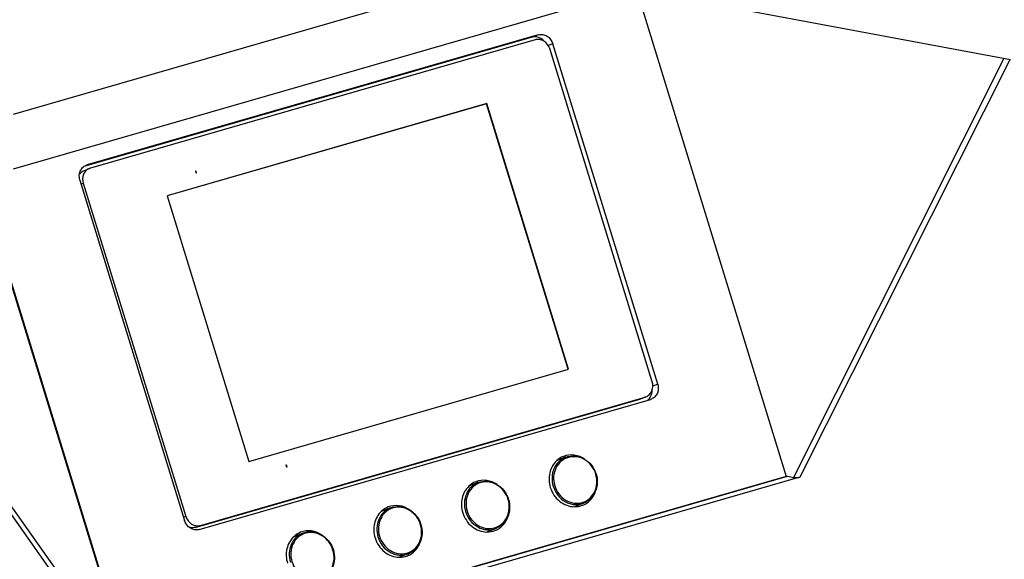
# Model space of a CAD drawing. Header units: millimetres. Extents: x 0 to 420, y 0 to 297.
# Tile 323 of 502: x 356 to 372, y 139 to 147. Entities that reach past the tile are written whole.
import ezdxf

# ---------------------------------------------------------------- set-up
doc = ezdxf.new("R2010")
doc.units = ezdxf.units.MM
doc.header["$LTSCALE"] = 23.1
doc.layers.get('0').update_dxf_attribs({"linetype": 'CONTINUOUS'})
doc.layers.add('02___PRT_ALL_AXES', color=7, linetype='CONTINUOUS')
doc.layers.add('06___PRT_ALL_SURFS', color=7, linetype='CONTINUOUS')

msp = doc.modelspace()

# ---------------------------------------------------------------- linework, layer by layer
at = {"color": 7, "linetype": 'CONTINUOUS'}
for p, q in [((365.66, 148.696), (355.945, 145.892)), ((365.66, 147.83), (355.945, 145.026)), ((365.808, 147.85), (368.174, 140.161)), ((371.719, 146.755), (365.915, 147.84)), ((364.153, 147.113), (357.064, 145.067)), ((364.25, 147.151), (357.114, 145.091)), ((364.199, 147.073), (357.167, 145.043)), ((364.25, 147.151), (364.153, 147.113)), ((364.482, 147.01), (364.409, 146.982)), ((366.054, 141.659), (364.431, 146.932)), ((366.14, 141.623), (364.482, 147.01)), ((371.617, 146.774), (368.287, 140.147)), ((371.709, 146.757), (368.39, 140.153)), ((363.436, 146.062), (358.378, 144.602)), ((363.432, 146.06), (358.378, 144.601)), ((363.436, 146.062), (363.432, 146.06)), ((364.725, 141.858), (363.432, 146.06)), ((364.729, 141.859), (363.436, 146.062)), ((357.072, 145.006), (357.153, 145.038)), ((357.1, 145.087), (357.114, 145.091)), ((357.167, 145.043), (357.153, 145.038)), ((357, 144.85), (358.657, 139.463)), ((358.837, 144.994), (358.829, 144.992)), ((358.829, 144.992), (358.837, 144.963)), ((358.846, 144.966), (358.837, 144.994)), ((358.837, 144.963), (358.846, 144.966)), ((357.019, 144.788), (357.053, 144.802)), ((357.053, 144.802), (358.675, 139.529)), ((358.378, 144.602), (359.671, 140.399)), ((355.582, 144.272), (357.767, 137.172)), ((355.588, 144.289), (357.781, 137.161)), ((359.671, 140.399), (364.729, 141.859)), ((357.685, 137.062), (354.406, 141.694)), ((357.746, 137.105), (354.481, 141.716)), ((366.14, 141.623), (366.063, 141.593)), ((358.907, 139.388), (365.939, 141.418)), ((365.939, 141.418), (365.858, 141.387)), ((365.873, 141.391), (365.954, 141.423)), ((365.939, 141.418), (365.953, 141.423)), ((358.826, 139.357), (365.858, 141.387)), ((358.889, 139.322), (366.025, 141.382)), ((365.873, 141.391), (365.858, 141.387)), ((366.039, 141.387), (366.025, 141.382)), ((360.268, 140.343), (360.26, 140.34)), ((360.26, 140.34), (360.269, 140.312)), ((360.277, 140.314), (360.268, 140.343)), ((360.269, 140.312), (360.277, 140.314)), ((365.16, 140.198), (365.16, 140.198)), ((365.16, 140.198), (365.16, 140.198)), ((368.171, 140.17), (368.287, 140.147)), ((368.39, 140.153), (357.685, 137.062)), ((357.761, 137.154), (368.194, 140.165)), ((368.174, 140.161), (357.781, 137.161)), ((368.174, 140.159), (368.174, 140.161)), ((363.774, 139.798), (363.774, 139.798)), ((363.774, 139.798), (363.774, 139.798)), ((358.675, 139.529), (358.641, 139.516)), ((362.389, 139.398), (362.388, 139.398)), ((362.389, 139.398), (362.388, 139.398)), ((358.826, 139.357), (358.907, 139.388)), ((361.003, 138.998), (361.003, 138.998)), ((361.003, 138.998), (361.003, 138.998))]:
    msp.add_line(p, q, dxfattribs=at)
msp.add_ellipse((368.34, 140.196), major_axis=(0.112, 0.008), ratio=0.458569, start_param=-2.105265, end_param=-1.143486, dxfattribs=at)
for points, knots in [([(364.342, 147.05), (364.319, 147.077), (364.26, 147.12), (364.185, 147.123), (364.153, 147.113)], [0, 0, 0, 0, 0.51368, 1, 1, 1, 1]), ([(364.431, 146.932), (364.417, 146.98), (364.366, 147.047), (364.272, 147.082), (364.222, 147.079), (364.199, 147.073)], [0, 0, 0, 0, 0.512556, 0.760455, 1, 1, 1, 1]), ([(364.25, 147.151), (364.273, 147.158), (364.323, 147.161), (364.417, 147.126), (364.467, 147.059), (364.482, 147.01)], [0, 0, 0, 0, 0.239523, 0.487444, 1, 1, 1, 1]), ([(357, 144.85), (356.986, 144.896), (356.988, 144.974), (357.04, 145.053), (357.079, 145.078), (357.1, 145.087)], [0, 0, 0, 0, 0.512685, 0.759699, 1, 1, 1, 1]), ([(356.991, 144.938), (356.996, 144.945), (357.017, 144.974), (357.048, 144.996), (357.072, 145.006)], [0, 0, 0, 0, 0.255513, 1, 1, 1, 1]), ([(357.153, 145.038), (357.132, 145.03), (357.093, 145.004), (357.041, 144.925), (357.039, 144.847), (357.053, 144.802)], [0, 0, 0, 0, 0.240363, 0.487346, 1, 1, 1, 1]), ([(365.953, 141.423), (365.974, 141.431), (366.013, 141.457), (366.066, 141.536), (366.068, 141.614), (366.054, 141.659)], [0, 0, 0, 0, 0.240363, 0.487346, 1, 1, 1, 1]), ([(366.14, 141.623), (366.154, 141.578), (366.152, 141.5), (366.099, 141.421), (366.06, 141.395), (366.039, 141.387)], [0, 0, 0, 0, 0.512685, 0.759699, 1, 1, 1, 1]), ([(366.009, 141.397), (366.016, 141.406), (366.042, 141.444), (366.053, 141.493), (366.052, 141.528)], [0, 0, 0, 0, 0.245075, 1, 1, 1, 1]), ([(364.682, 140.465), (364.728, 140.483), (364.805, 140.494), (364.903, 140.475), (364.998, 140.434), (365.1, 140.346), (365.15, 140.25), (365.166, 140.199)], [0, 0, 0, 0, 0.238999, 0.361423, 0.485998, 0.740365, 1, 1, 1, 1]), ([(364.682, 140.465), (364.642, 140.45), (364.566, 140.4), (364.49, 140.285), (364.46, 140.147), (364.472, 140.052), (364.486, 140.007)], [0, 0, 0, 0, 0.238457, 0.483548, 0.738115, 1, 1, 1, 1]), ([(365.16, 140.198), (365.146, 140.245), (365.101, 140.332), (364.995, 140.431), (364.863, 140.481), (364.725, 140.474), (364.604, 140.409), (364.52, 140.297), (364.485, 140.158), (364.497, 140.061), (364.511, 140.015)], [0, 0, 0, 0, 0.131301, 0.259864, 0.383556, 0.50303, 0.621573, 0.743081, 0.869545, 1, 1, 1, 1]), ([(364.511, 140.015), (364.525, 139.968), (364.569, 139.881), (364.676, 139.782), (364.808, 139.732), (364.946, 139.739), (365.066, 139.804), (365.15, 139.916), (365.185, 140.055), (365.174, 140.151), (365.16, 140.198)], [0, 0, 0, 0, 0.131304, 0.259872, 0.38357, 0.503051, 0.621594, 0.743096, 0.86955, 1, 1, 1, 1]), ([(365.166, 140.199), (365.179, 140.154), (365.192, 140.059), (365.161, 139.921), (365.084, 139.805), (365.008, 139.755), (364.967, 139.739)], [0, 0, 0, 0, 0.260032, 0.513807, 0.759631, 1, 1, 1, 1]), ([(363.296, 140.065), (363.256, 140.049), (363.18, 140), (363.105, 139.885), (363.074, 139.747), (363.087, 139.652), (363.101, 139.607)], [0, 0, 0, 0, 0.238455, 0.483548, 0.738116, 1, 1, 1, 1]), ([(363.774, 139.798), (363.76, 139.845), (363.716, 139.933), (363.609, 140.031), (363.477, 140.081), (363.339, 140.074), (363.218, 140.009), (363.134, 139.897), (363.1, 139.758), (363.111, 139.661), (363.125, 139.615)], [0, 0, 0, 0, 0.131301, 0.259861, 0.383549, 0.503021, 0.621565, 0.743076, 0.869544, 1, 1, 1, 1]), ([(363.296, 140.065), (363.342, 140.083), (363.419, 140.094), (363.517, 140.075), (363.613, 140.034), (363.715, 139.946), (363.765, 139.85), (363.78, 139.799)], [0, 0, 0, 0, 0.239, 0.361423, 0.485997, 0.740363, 1, 1, 1, 1]), ([(364.486, 140.007), (364.502, 139.956), (364.552, 139.859), (364.653, 139.771), (364.748, 139.73), (364.846, 139.711), (364.922, 139.722), (364.967, 139.739)], [0, 0, 0, 0, 0.261431, 0.516743, 0.641201, 0.763067, 1, 1, 1, 1]), ([(363.125, 139.615), (363.139, 139.568), (363.184, 139.481), (363.29, 139.382), (363.422, 139.332), (363.56, 139.339), (363.681, 139.404), (363.765, 139.516), (363.8, 139.655), (363.788, 139.751), (363.774, 139.798)], [0, 0, 0, 0, 0.131303, 0.259868, 0.383563, 0.503042, 0.621586, 0.743091, 0.869548, 1, 1, 1, 1]), ([(363.78, 139.799), (363.794, 139.754), (363.806, 139.659), (363.776, 139.521), (363.699, 139.406), (363.622, 139.355), (363.581, 139.339)], [0, 0, 0, 0, 0.26003, 0.513807, 0.759633, 1, 1, 1, 1]), ([(361.911, 139.665), (361.87, 139.649), (361.795, 139.6), (361.719, 139.485), (361.689, 139.347), (361.701, 139.252), (361.715, 139.207)], [0, 0, 0, 0, 0.238453, 0.483547, 0.738118, 1, 1, 1, 1]), ([(362.388, 139.398), (362.374, 139.445), (362.33, 139.533), (362.223, 139.631), (362.091, 139.681), (361.953, 139.674), (361.833, 139.609), (361.749, 139.497), (361.714, 139.358), (361.726, 139.261), (361.74, 139.215)], [0, 0, 0, 0, 0.1313, 0.259857, 0.383542, 0.503012, 0.621557, 0.743071, 0.869542, 1, 1, 1, 1]), ([(361.911, 139.665), (361.956, 139.683), (362.033, 139.694), (362.132, 139.675), (362.227, 139.634), (362.329, 139.546), (362.379, 139.45), (362.394, 139.399)], [0, 0, 0, 0, 0.239001, 0.361423, 0.485996, 0.74036, 1, 1, 1, 1]), ([(363.101, 139.607), (363.116, 139.556), (363.166, 139.459), (363.268, 139.371), (363.363, 139.33), (363.46, 139.311), (363.536, 139.322), (363.581, 139.339)], [0, 0, 0, 0, 0.261434, 0.516744, 0.641201, 0.763066, 1, 1, 1, 1]), ([(358.889, 139.322), (358.866, 139.316), (358.817, 139.313), (358.722, 139.348), (358.672, 139.415), (358.657, 139.463)], [0, 0, 0, 0, 0.239523, 0.487444, 1, 1, 1, 1]), ([(358.675, 139.529), (358.69, 139.481), (358.74, 139.414), (358.835, 139.379), (358.884, 139.382), (358.907, 139.388)], [0, 0, 0, 0, 0.512556, 0.760455, 1, 1, 1, 1]), ([(361.74, 139.215), (361.754, 139.168), (361.798, 139.08), (361.905, 138.982), (362.037, 138.932), (362.174, 138.939), (362.295, 139.004), (362.379, 139.116), (362.414, 139.255), (362.403, 139.352), (362.389, 139.398)], [0, 0, 0, 0, 0.131303, 0.259865, 0.383557, 0.503033, 0.621578, 0.743085, 0.869546, 1, 1, 1, 1]), ([(362.394, 139.399), (362.408, 139.354), (362.42, 139.259), (362.39, 139.121), (362.313, 139.006), (362.237, 138.955), (362.196, 138.939)], [0, 0, 0, 0, 0.260029, 0.513807, 0.759635, 1, 1, 1, 1]), ([(358.826, 139.357), (358.802, 139.35), (358.767, 139.348), (358.735, 139.356), (358.727, 139.359)], [0, 0, 0, 0, 0.744518, 1, 1, 1, 1]), ([(360.525, 139.265), (360.485, 139.249), (360.409, 139.2), (360.333, 139.085), (360.303, 138.947), (360.316, 138.852), (360.329, 138.807)], [0, 0, 0, 0, 0.238451, 0.483547, 0.738119, 1, 1, 1, 1]), ([(361.003, 138.998), (360.989, 139.045), (360.944, 139.133), (360.838, 139.231), (360.706, 139.281), (360.568, 139.274), (360.447, 139.209), (360.363, 139.097), (360.328, 138.958), (360.34, 138.861), (360.354, 138.815)], [0, 0, 0, 0, 0.131299, 0.259854, 0.383535, 0.503003, 0.621549, 0.743066, 0.86954, 1, 1, 1, 1]), ([(360.525, 139.265), (360.571, 139.283), (360.647, 139.294), (360.746, 139.275), (360.841, 139.234), (360.943, 139.147), (360.993, 139.05), (361.009, 138.999)], [0, 0, 0, 0, 0.239003, 0.361423, 0.485995, 0.740358, 1, 1, 1, 1]), ([(361.715, 139.207), (361.73, 139.155), (361.78, 139.059), (361.882, 138.971), (361.977, 138.93), (362.075, 138.911), (362.151, 138.922), (362.196, 138.939)], [0, 0, 0, 0, 0.261437, 0.516745, 0.6412, 0.763065, 1, 1, 1, 1]), ([(360.354, 138.815), (360.368, 138.768), (360.413, 138.68), (360.519, 138.582), (360.651, 138.532), (360.789, 138.539), (360.91, 138.604), (360.994, 138.716), (361.029, 138.855), (361.017, 138.952), (361.003, 138.998)], [0, 0, 0, 0, 0.131302, 0.259861, 0.38355, 0.503024, 0.621569, 0.74308, 0.869545, 1, 1, 1, 1]), ([(361.009, 138.999), (361.022, 138.954), (361.035, 138.859), (361.004, 138.721), (360.928, 138.606), (360.851, 138.555), (360.81, 138.539)], [0, 0, 0, 0, 0.260028, 0.513808, 0.759637, 1, 1, 1, 1])]:
    msp.add_open_spline(points, degree=3, knots=knots, dxfattribs=at)
msp.add_open_spline([(365.978, 141.369), (365.99, 141.377), (366, 141.386), (366.009, 141.397)], degree=3, dxfattribs=at)
at = {"layer": '02___PRT_ALL_AXES', "color": 7, "linetype": 'CONTINUOUS'}
for centre, radius, start, end in [((364.571, 140.074), 0.349, 89.5241, 92.732), ((363.185, 139.674), 0.349, 89.5241, 92.732), ((361.8, 139.274), 0.349, 89.524, 92.732), ((364.62, 139.95), 0.348, 310.0227, 313.397), ((363.234, 139.55), 0.348, 310.0227, 313.397), ((360.414, 138.874), 0.349, 89.524, 92.732), ((361.848, 139.15), 0.348, 310.0227, 313.397)]:
    msp.add_arc(centre, radius, start, end, dxfattribs=at)
for points, knots in [([(364.989, 140.433), (364.939, 140.467), (364.826, 140.514), (364.702, 140.5), (364.648, 140.479)], [0, 0, 0, 0, 0.509942, 1, 1, 1, 1]), ([(364.539, 140.409), (364.486, 140.359), (364.409, 140.219), (364.418, 140.062), (364.441, 139.989)], [0, 0, 0, 0, 0.486736, 1, 1, 1, 1]), ([(363.603, 140.033), (363.554, 140.067), (363.44, 140.114), (363.317, 140.1), (363.263, 140.079)], [0, 0, 0, 0, 0.50994, 1, 1, 1, 1]), ([(363.153, 140.009), (363.1, 139.959), (363.024, 139.819), (363.032, 139.662), (363.055, 139.589)], [0, 0, 0, 0, 0.486736, 1, 1, 1, 1]), ([(364.441, 139.989), (364.467, 139.904), (364.545, 139.786), (364.697, 139.7), (364.782, 139.683), (364.824, 139.683)], [0, 0, 0, 0, 0.510456, 0.759313, 1, 1, 1, 1]), ([(364.952, 139.706), (365.005, 139.727), (365.105, 139.8), (365.156, 139.911), (365.169, 139.97)], [0, 0, 0, 0, 0.490136, 1, 1, 1, 1]), ([(362.217, 139.633), (362.168, 139.667), (362.054, 139.714), (361.931, 139.7), (361.877, 139.679)], [0, 0, 0, 0, 0.509939, 1, 1, 1, 1]), ([(361.767, 139.609), (361.715, 139.559), (361.638, 139.419), (361.647, 139.262), (361.669, 139.189)], [0, 0, 0, 0, 0.486736, 1, 1, 1, 1]), ([(363.055, 139.589), (363.081, 139.504), (363.159, 139.386), (363.312, 139.3), (363.397, 139.283), (363.438, 139.283)], [0, 0, 0, 0, 0.510456, 0.759313, 1, 1, 1, 1]), ([(363.566, 139.306), (363.62, 139.327), (363.719, 139.4), (363.771, 139.511), (363.784, 139.57)], [0, 0, 0, 0, 0.490134, 1, 1, 1, 1]), ([(360.832, 139.233), (360.782, 139.267), (360.669, 139.314), (360.545, 139.3), (360.492, 139.279)], [0, 0, 0, 0, 0.509937, 1, 1, 1, 1]), ([(360.382, 139.209), (360.329, 139.159), (360.252, 139.019), (360.261, 138.862), (360.284, 138.789)], [0, 0, 0, 0, 0.486736, 1, 1, 1, 1]), ([(361.669, 139.189), (361.695, 139.104), (361.774, 138.986), (361.926, 138.9), (362.011, 138.883), (362.053, 138.883)], [0, 0, 0, 0, 0.510456, 0.759313, 1, 1, 1, 1]), ([(362.18, 138.906), (362.234, 138.927), (362.333, 139), (362.385, 139.111), (362.398, 139.17)], [0, 0, 0, 0, 0.490133, 1, 1, 1, 1])]:
    msp.add_open_spline(points, degree=3, knots=knots, dxfattribs=at)
for points in [[(364.648, 140.479), (364.608, 140.463), (364.57, 140.439), (364.539, 140.409)], [(363.263, 140.079), (363.222, 140.063), (363.185, 140.039), (363.153, 140.009)], [(364.824, 139.683), (364.867, 139.683), (364.911, 139.691), (364.952, 139.706)], [(361.877, 139.679), (361.837, 139.663), (361.799, 139.639), (361.767, 139.609)], [(360.492, 139.279), (360.451, 139.263), (360.413, 139.239), (360.382, 139.209)], [(363.438, 139.283), (363.482, 139.283), (363.526, 139.291), (363.566, 139.306)], [(362.053, 138.883), (362.096, 138.883), (362.14, 138.891), (362.18, 138.906)]]:
    msp.add_open_spline(points, degree=3, dxfattribs=at)
at = {"layer": '06___PRT_ALL_SURFS', "color": 7, "linetype": 'CONTINUOUS'}
for p, q in [((364.682, 140.465), (364.539, 140.409)), ((363.296, 140.065), (363.153, 140.009)), ((364.967, 139.739), (364.824, 139.683)), ((361.911, 139.665), (361.768, 139.609)), ((360.525, 139.265), (360.382, 139.209)), ((363.581, 139.339), (363.438, 139.283)), ((362.196, 138.939), (362.053, 138.883))]:
    msp.add_line(p, q, dxfattribs=at)

doc.saveas('drawing.dxf')
